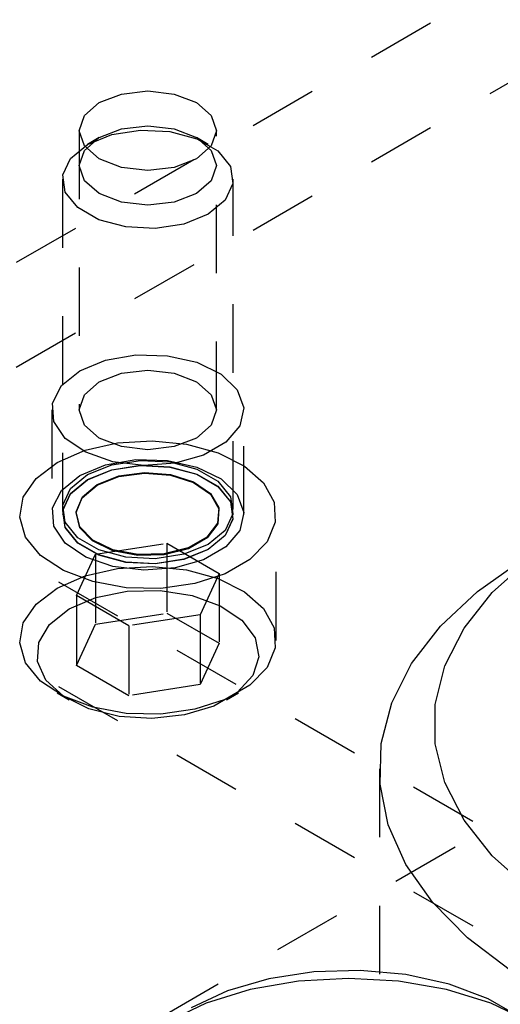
# Model space of a CAD drawing. Header units: inches. Extents: x 1907 to 2452, y -210 to -54.
# Tile 394 of 656: x 1994.545 to 1995.248, y -189.653 to -188.213. Entities that reach past the tile are written whole.
import ezdxf

# ---------------------------------------------------------------- set-up
doc = ezdxf.new("R2010")
doc.units = ezdxf.units.IN
doc.header["$LTSCALE"] = 0.5
doc.header["$MEASUREMENT"] = 0
doc.linetypes.add('HIDDEN', pattern=[0.225, 0.15, -0.075])
doc.layers.add('SID-M-H', color=4, linetype='HIDDEN')

msp = doc.modelspace()

# ---------------------------------------------------------------- linework, layer by layer
at = {"layer": 'SID-M-H'}
for p, q in [((1995.49265, -188.01856), (1994.25522, -188.73291)), ((1995.49265, -188.17166), (1994.25522, -188.88602)), ((1997.26042, -188.22331), (1992.35912, -191.05277)), ((1994.66145, -188.33465), (1994.69405, -188.32207)), ((1994.69405, -188.32207), (1994.73251, -188.31765)), ((1994.73251, -188.31765), (1994.77097, -188.32207)), ((1994.77097, -188.32207), (1994.80358, -188.33465)), ((1994.63966, -188.35347), (1994.66145, -188.33465)), ((1994.80358, -188.33465), (1994.82536, -188.35347)), ((1994.63201, -188.37567), (1994.63966, -188.35347)), ((1994.82536, -188.35347), (1994.83301, -188.37567)), ((1994.63201, -188.37567), (1994.63201, -188.78394)), ((1994.63966, -188.39787), (1994.63201, -188.37567)), ((1994.66145, -188.38568), (1994.69405, -188.3731)), ((1994.67969, -188.38131), (1994.72162, -188.37482)), ((1994.69405, -188.3731), (1994.73251, -188.36869)), ((1994.72162, -188.37482), (1994.76487, -188.37701)), ((1994.73251, -188.36869), (1994.77097, -188.3731)), ((1994.76487, -188.37701), (1994.80421, -188.3876)), ((1994.77097, -188.3731), (1994.80358, -188.38568)), ((1994.83301, -188.37567), (1994.82536, -188.39787)), ((1994.83301, -188.78394), (1994.83301, -188.37567)), ((1994.63966, -188.4045), (1994.66145, -188.38568)), ((1994.66144, -188.38569), (1994.64411, -188.39569)), ((1994.64412, -188.39568), (1994.67969, -188.38131)), ((1994.80358, -188.38568), (1994.82536, -188.4045)), ((1994.82092, -188.39569), (1994.80359, -188.38569)), ((1994.80421, -188.3876), (1994.83491, -188.40532)), ((1994.61922, -188.41621), (1994.64412, -188.39568)), ((1994.63201, -188.4267), (1994.63966, -188.4045)), ((1994.66145, -188.41669), (1994.63966, -188.39787)), ((1994.82536, -188.39787), (1994.80358, -188.41669)), ((1994.82536, -188.4045), (1994.83301, -188.4267)), ((1994.83491, -188.40532), (1994.85325, -188.42803)), ((1994.60799, -188.44042), (1994.61922, -188.41621)), ((1994.69405, -188.42927), (1994.66145, -188.41669)), ((1994.80358, -188.41669), (1994.77097, -188.42927)), ((1994.63966, -188.44891), (1994.63201, -188.4267)), ((1994.73251, -188.43369), (1994.69405, -188.42927)), ((1994.77097, -188.42927), (1994.73251, -188.43369)), ((1994.83301, -188.4267), (1994.82536, -188.44891)), ((1994.85325, -188.42803), (1994.85704, -188.453)), ((1994.60751, -188.44671), (1994.60751, -188.92944)), ((1994.61177, -188.46539), (1994.60799, -188.44042)), ((1994.66145, -188.46773), (1994.63966, -188.44891)), ((1994.82536, -188.44891), (1994.80358, -188.46773)), ((1994.85751, -188.92944), (1994.85751, -188.44671)), ((1994.63012, -188.4881), (1994.61177, -188.46539)), ((1994.85704, -188.453), (1994.8458, -188.47721)), ((1994.69405, -188.4803), (1994.66145, -188.46773)), ((1994.73251, -188.48472), (1994.69405, -188.4803)), ((1994.77097, -188.4803), (1994.73251, -188.48472)), ((1994.80358, -188.46773), (1994.77097, -188.4803)), ((1994.8458, -188.47721), (1994.8209, -188.49773)), ((1994.66082, -188.50582), (1994.63012, -188.4881)), ((1994.70016, -188.51641), (1994.66082, -188.50582)), ((1994.8209, -188.49773), (1994.78534, -188.51211)), ((1994.74341, -188.5186), (1994.70016, -188.51641)), ((1994.78534, -188.51211), (1994.74341, -188.5186)), ((1994.63316, -188.72659), (1994.67081, -188.71107)), ((1994.67081, -188.71107), (1994.71513, -188.70345)), ((1994.71513, -188.70345), (1994.76135, -188.70456)), ((1994.76135, -188.70456), (1994.80443, -188.71426)), ((1994.80443, -188.71426), (1994.83973, -188.73152)), ((1994.60629, -188.74832), (1994.63316, -188.72659)), ((1994.66145, -188.74292), (1994.69405, -188.73034)), ((1994.69405, -188.73034), (1994.73251, -188.72592)), ((1994.73251, -188.72592), (1994.77097, -188.73034)), ((1994.77097, -188.73034), (1994.80358, -188.74292)), ((1994.83973, -188.73152), (1994.8634, -188.75446)), ((1994.59309, -188.77391), (1994.60629, -188.74832)), ((1994.63966, -188.76174), (1994.66145, -188.74292)), ((1994.80358, -188.74292), (1994.82536, -188.76174)), ((1994.8634, -188.75446), (1994.87289, -188.78059)), ((1994.63201, -188.78394), (1994.63966, -188.76174)), ((1994.82536, -188.76174), (1994.83301, -188.78394)), ((1994.595, -188.80059), (1994.59309, -188.77391)), ((1994.87289, -188.78059), (1994.86717, -188.80708)), ((1994.59201, -188.78394), (1994.59201, -188.93704)), ((1994.63966, -188.80614), (1994.63201, -188.78394)), ((1994.83301, -188.78394), (1994.82536, -188.80614)), ((1994.87301, -188.93704), (1994.87301, -188.78394)), ((1994.61182, -188.82546), (1994.595, -188.80059)), ((1994.66145, -188.82496), (1994.63966, -188.80614)), ((1994.82536, -188.80614), (1994.80358, -188.82496)), ((1994.86717, -188.80708), (1994.84686, -188.83107)), ((1994.64171, -188.84583), (1994.61182, -188.82546)), ((1994.69405, -188.83754), (1994.66145, -188.82496)), ((1994.80358, -188.82496), (1994.77097, -188.83754)), ((1994.25522, -188.83497), (1996.02298, -189.85548)), ((1994.64062, -188.84269), (1994.68812, -188.83188)), ((1994.68812, -188.83188), (1994.73891, -188.82886)), ((1994.73251, -188.84196), (1994.69405, -188.83754)), ((1994.77097, -188.83754), (1994.73251, -188.84196)), ((1994.73891, -188.82886), (1994.78923, -188.83387)), ((1994.78923, -188.83387), (1994.83535, -188.84653)), ((1994.84686, -188.83107), (1994.81415, -188.84995)), ((1994.59993, -188.8605), (1994.64062, -188.84269)), ((1994.68144, -188.8595), (1994.64171, -188.84583)), ((1994.81415, -188.84995), (1994.7726, -188.86168)), ((1994.83535, -188.84653), (1994.87383, -188.86591)), ((1994.56908, -188.88399), (1994.59993, -188.8605)), ((1994.63316, -188.87969), (1994.67081, -188.86417)), ((1994.64412, -188.87841), (1994.67969, -188.86404)), ((1994.67081, -188.86417), (1994.71513, -188.85656)), ((1994.67969, -188.86404), (1994.72162, -188.85755)), ((1994.67969, -188.87132), (1994.72162, -188.86483)), ((1994.67969, -188.87164), (1994.72162, -188.86516)), ((1994.72671, -188.86498), (1994.68144, -188.8595)), ((1994.71513, -188.85656), (1994.76135, -188.85766)), ((1994.72162, -188.85755), (1994.76487, -188.85974)), ((1994.72162, -188.86483), (1994.76487, -188.86702)), ((1994.72162, -188.86516), (1994.76487, -188.86734)), ((1994.7726, -188.86168), (1994.72671, -188.86498)), ((1994.76135, -188.85766), (1994.80443, -188.86736)), ((1994.76487, -188.85974), (1994.80421, -188.87033)), ((1994.76487, -188.86702), (1994.80421, -188.87761)), ((1994.76487, -188.86734), (1994.80421, -188.87793)), ((1994.80443, -188.86736), (1994.83973, -188.88462)), ((1994.87383, -188.86591), (1994.90184, -188.89055)), ((1994.55034, -188.91141), (1994.56908, -188.88399)), ((1994.60629, -188.90142), (1994.63316, -188.87969)), ((1994.61922, -188.89894), (1994.64412, -188.87841)), ((1994.64412, -188.88569), (1994.67969, -188.87132)), ((1994.64412, -188.88602), (1994.67969, -188.87164)), ((1994.65829, -188.89387), (1994.69012, -188.88129)), ((1994.65848, -188.89274), (1994.69022, -188.88018)), ((1994.69012, -188.88129), (1994.72767, -188.87619)), ((1994.69022, -188.88018), (1994.72768, -188.8751)), ((1994.72767, -188.87619), (1994.76587, -188.87927)), ((1994.72768, -188.8751), (1994.76578, -188.87817)), ((1994.76578, -188.87817), (1994.7994, -188.88897)), ((1994.76587, -188.87927), (1994.79957, -188.8901)), ((1994.80421, -188.87033), (1994.83491, -188.88805)), ((1994.80421, -188.87761), (1994.83491, -188.89533)), ((1994.80421, -188.87793), (1994.83491, -188.89565)), ((1994.61922, -188.90622), (1994.64412, -188.88569)), ((1994.61922, -188.90655), (1994.64412, -188.88602)), ((1994.63649, -188.91224), (1994.65829, -188.89387)), ((1994.63674, -188.91106), (1994.65848, -188.89274)), ((1994.7994, -188.88897), (1994.82398, -188.90606)), ((1994.79957, -188.8901), (1994.82421, -188.90723)), ((1994.83491, -188.88805), (1994.85325, -188.91076)), ((1994.83491, -188.89533), (1994.85325, -188.91804)), ((1994.83491, -188.89565), (1994.85325, -188.91837)), ((1994.83973, -188.88462), (1994.8634, -188.90756)), ((1994.90184, -188.89055), (1994.91729, -188.91865)), ((1994.54512, -188.94074), (1994.55034, -188.91141)), ((1994.59309, -188.92701), (1994.60629, -188.90142)), ((1994.60799, -188.92315), (1994.61922, -188.89894)), ((1994.60799, -188.93043), (1994.61922, -188.90622)), ((1994.60799, -188.93075), (1994.61922, -188.90655)), ((1994.62766, -188.93392), (1994.63649, -188.91224)), ((1994.62793, -188.93268), (1994.63674, -188.91106)), ((1994.82398, -188.90606), (1994.83621, -188.92712)), ((1994.82421, -188.90723), (1994.83647, -188.92835)), ((1994.85325, -188.91076), (1994.85704, -188.93573)), ((1994.8634, -188.90756), (1994.87289, -188.93369)), ((1994.595, -188.95369), (1994.59309, -188.92701)), ((1994.61177, -188.94812), (1994.60799, -188.92315)), ((1994.83621, -188.92712), (1994.83443, -188.94931)), ((1994.85325, -188.91804), (1994.85704, -188.94301)), ((1994.85325, -188.91837), (1994.85704, -188.94333)), ((1994.91729, -188.91865), (1994.91903, -188.94811)), ((1994.5538, -188.96979), (1994.54512, -188.94074)), ((1994.60751, -188.93672), (1994.60751, -188.93704)), ((1994.61177, -188.9554), (1994.60799, -188.93043)), ((1994.61177, -188.95572), (1994.60799, -188.93075)), ((1994.63299, -188.95598), (1994.62766, -188.93392)), ((1994.63324, -188.95468), (1994.62793, -188.93268)), ((1994.83647, -188.92835), (1994.83469, -188.95059)), ((1994.85704, -188.93573), (1994.8458, -188.95994)), ((1994.85751, -188.93704), (1994.85751, -188.93672)), ((1994.87289, -188.93369), (1994.86717, -188.96019)), ((1994.92001, -189.12076), (1994.92001, -188.93704)), ((1994.61182, -188.97856), (1994.595, -188.95369)), ((1994.63012, -188.97083), (1994.61177, -188.94812)), ((1994.63012, -188.97811), (1994.61177, -188.9554)), ((1994.63012, -188.97843), (1994.61177, -188.95572)), ((1994.65176, -188.97543), (1994.63299, -188.95598)), ((1994.65197, -188.97409), (1994.63324, -188.95468)), ((1994.83443, -188.94931), (1994.81889, -188.96963)), ((1994.83469, -188.95059), (1994.81911, -188.97097)), ((1994.85704, -188.94301), (1994.8458, -188.96722)), ((1994.85704, -188.94333), (1994.8458, -188.96754)), ((1994.91903, -188.94811), (1994.90694, -188.97675)), ((1994.57573, -188.99641), (1994.5538, -188.96979)), ((1994.81889, -188.96963), (1994.79168, -188.98534)), ((1994.8458, -188.95994), (1994.8209, -188.98046)), ((1994.8458, -188.96722), (1994.8209, -188.98775)), ((1994.8458, -188.96754), (1994.8209, -188.98807)), ((1994.86717, -188.96019), (1994.84686, -188.98417)), ((1994.64171, -188.99893), (1994.61182, -188.97856)), ((1994.66082, -188.98855), (1994.63012, -188.97083)), ((1994.66082, -188.99583), (1994.63012, -188.97811)), ((1994.66082, -188.99615), (1994.63012, -188.97843)), ((1994.68144, -188.98966), (1994.65176, -188.97543)), ((1994.68157, -188.98827), (1994.65197, -188.97409)), ((1994.65597, -188.99492), (1994.76053, -188.97875)), ((1994.76053, -188.97875), (1994.76053, -189.08081)), ((1994.76053, -188.97875), (1994.83708, -189.02294)), ((1994.8209, -188.98046), (1994.78534, -188.99484)), ((1994.81911, -188.97097), (1994.79183, -188.98671)), ((1994.84686, -188.98417), (1994.81415, -189.00305)), ((1994.90694, -188.97675), (1994.88191, -189.00245)), ((1994.25522, -188.98807), (1996.02298, -190.00858)), ((1994.60929, -189.01862), (1994.57573, -188.99641)), ((1994.62795, -189.05528), (1994.65597, -188.99492)), ((1994.68144, -189.0126), (1994.64171, -188.99893)), ((1994.65597, -188.99492), (1994.65597, -189.09699)), ((1994.70016, -188.99914), (1994.66082, -188.98855)), ((1994.70016, -189.00642), (1994.66082, -188.99583)), ((1994.70016, -189.00674), (1994.66082, -188.99615)), ((1994.71801, -188.99673), (1994.68144, -188.98966)), ((1994.71805, -188.99533), (1994.68157, -188.98827)), ((1994.74341, -189.00133), (1994.70016, -188.99914)), ((1994.75655, -188.99571), (1994.71801, -188.99673)), ((1994.75648, -188.99431), (1994.71805, -188.99533)), ((1994.78534, -188.99484), (1994.74341, -189.00133)), ((1994.79168, -188.98534), (1994.75648, -188.99431)), ((1994.79183, -188.98671), (1994.75655, -188.99571)), ((1994.8209, -188.98775), (1994.78534, -189.00212)), ((1994.8209, -188.98807), (1994.78534, -189.00244)), ((1994.72671, -189.01808), (1994.68144, -189.0126)), ((1994.68812, -189.0156), (1994.73891, -189.01259)), ((1994.74341, -189.00861), (1994.70016, -189.00642)), ((1994.74341, -189.00893), (1994.70016, -189.00674)), ((1994.73891, -189.01259), (1994.78923, -189.01759)), ((1994.78534, -189.00212), (1994.74341, -189.00861)), ((1994.78534, -189.00244), (1994.74341, -189.00893)), ((1994.81415, -189.00305), (1994.7726, -189.01478)), ((1994.88191, -189.00245), (1994.84581, -189.02329)), ((1995.21468, -189.04921), (1995.28019, -189.00293)), ((1995.23622, -189.05094), (1995.28983, -189.00278)), ((1994.59993, -189.04423), (1994.64062, -189.02641)), ((1994.65199, -189.03479), (1994.60929, -189.01862)), ((1994.64062, -189.02641), (1994.68812, -189.0156)), ((1994.7726, -189.01478), (1994.72671, -189.01808)), ((1994.78923, -189.01759), (1994.83535, -189.03025)), ((1994.84581, -189.02329), (1994.8013, -189.03774)), ((1994.83708, -189.02294), (1994.80906, -189.0833)), ((1994.83708, -189.02294), (1994.83708, -189.125)), ((1994.70065, -189.04371), (1994.65199, -189.03479)), ((1994.8013, -189.03774), (1994.75169, -189.04472)), ((1994.83535, -189.03025), (1994.87383, -189.04963)), ((1994.56908, -189.06771), (1994.59993, -189.04423)), ((1994.7045, -189.09947), (1994.62795, -189.05528)), ((1994.62795, -189.05528), (1994.62795, -189.15735)), ((1994.65658, -189.05824), (1994.7023, -189.049)), ((1994.75169, -189.04472), (1994.70065, -189.04371)), ((1994.7023, -189.049), (1994.75071, -189.04796)), ((1994.75071, -189.04796), (1994.7975, -189.0552)), ((1994.7975, -189.0552), (1994.83851, -189.07007)), ((1994.87383, -189.04963), (1994.90184, -189.07428)), ((1995.16044, -189.10012), (1995.21468, -189.04921)), ((1995.19503, -189.10301), (1995.23622, -189.05094)), ((1994.55034, -189.09514), (1994.56908, -189.06771)), ((1994.61761, -189.07484), (1994.65658, -189.05824)), ((1994.83851, -189.07007), (1994.87011, -189.09127)), ((1994.58884, -189.09734), (1994.61761, -189.07484)), ((1994.65597, -189.09699), (1994.76053, -189.08081)), ((1994.80906, -189.0833), (1994.7045, -189.09947)), ((1994.76053, -189.08081), (1994.83708, -189.125)), ((1994.80906, -189.0833), (1994.80906, -189.18537)), ((1994.90184, -189.07428), (1994.91729, -189.10237)), ((1994.54512, -189.12446), (1994.55034, -189.09514)), ((1994.57285, -189.12374), (1994.58884, -189.09734)), ((1994.62795, -189.15735), (1994.65597, -189.09699)), ((1994.7045, -189.09947), (1994.7045, -189.20154)), ((1994.87011, -189.09127), (1994.88948, -189.1169)), ((1994.91729, -189.10237), (1994.91903, -189.13183)), ((1995.11844, -189.15474), (1995.16044, -189.10012)), ((1995.16709, -189.15794), (1995.19503, -189.10301)), ((1994.5538, -189.15351), (1994.54512, -189.12446)), ((1994.57103, -189.15168), (1994.57285, -189.12374)), ((1994.83708, -189.125), (1994.80906, -189.18537)), ((1994.88948, -189.1169), (1994.8949, -189.14468)), ((1994.91903, -189.13183), (1994.90694, -189.16047)), ((1994.57573, -189.18013), (1994.5538, -189.15351)), ((1994.58357, -189.17869), (1994.57103, -189.15168)), ((1994.7045, -189.20154), (1994.62795, -189.15735)), ((1994.8949, -189.14468), (1994.88589, -189.17216)), ((1995.08942, -189.21211), (1995.11844, -189.15474)), ((1994.90694, -189.16047), (1994.88191, -189.18617)), ((1995.15298, -189.2146), (1995.16709, -189.15794)), ((1994.60929, -189.20235), (1994.57573, -189.18013)), ((1994.60934, -189.20237), (1994.58357, -189.17869)), ((1994.80906, -189.18537), (1994.7045, -189.20154)), ((1994.88191, -189.18617), (1994.84581, -189.20701)), ((1994.88589, -189.17216), (1994.86326, -189.19688)), ((1994.59991, -189.19729), (1994.61759, -189.2075)), ((1994.86326, -189.19688), (1994.82901, -189.21666)), ((1994.84744, -189.2075), (1994.86512, -189.19729)), ((1994.65199, -189.21851), (1994.60929, -189.20235)), ((1994.64606, -189.22061), (1994.60934, -189.20237)), ((1994.84581, -189.20701), (1994.8013, -189.22146)), ((1995.07391, -189.27121), (1995.08942, -189.21211)), ((1995.15298, -189.27184), (1995.15298, -189.2146)), ((1994.69046, -189.23179), (1994.64606, -189.22061)), ((1994.70065, -189.22743), (1994.65199, -189.21851)), ((1994.75169, -189.22844), (1994.70065, -189.22743)), ((1994.8013, -189.22146), (1994.75169, -189.22844)), ((1994.82901, -189.21666), (1994.78618, -189.22972)), ((1994.73859, -189.23492), (1994.69046, -189.23179)), ((1994.78618, -189.22972), (1994.73859, -189.23492)), ((1995.07218, -189.33096), (1995.07391, -189.27121)), ((1995.16709, -189.3285), (1995.15298, -189.27184)), ((1995.07121, -189.30854), (1995.07121, -190.2051)), ((1995.19503, -189.38343), (1995.16709, -189.3285)), ((1995.08426, -189.39032), (1995.07218, -189.33096)), ((1995.23622, -189.4355), (1995.19503, -189.38343)), ((1995.10994, -189.44822), (1995.08426, -189.39032)), ((1995.28983, -189.48366), (1995.23622, -189.4355)), ((1995.14876, -189.50362), (1995.10994, -189.44822)), ((1995.20002, -189.55555), (1995.14876, -189.50362)), ((1995.26282, -189.60306), (1995.20002, -189.55555)), ((1995.04297, -189.60302), (1994.97512, -189.60507)), ((1995.11008, -189.60915), (1995.04297, -189.60302)), ((1994.90949, -189.61522), (1994.84895, -189.63303)), ((1994.97512, -189.60507), (1994.90949, -189.61522)), ((1995.02596, -189.61472), (1994.9528, -189.61888)), ((1995.09912, -189.61888), (1995.02596, -189.61472)), ((1995.17351, -189.62321), (1995.11008, -189.60915)), ((1994.88246, -189.6312), (1994.81762, -189.65121)), ((1994.9528, -189.61888), (1994.88246, -189.6312)), ((1995.16947, -189.6312), (1995.09912, -189.61888)), ((1995.2343, -189.65121), (1995.16947, -189.6312)), ((1995.23049, -189.64457), (1995.17351, -189.62321)), ((1994.84895, -189.63303), (1994.79615, -189.65771)), ((1995.27853, -189.67231), (1995.23049, -189.64457)), ((1994.81762, -189.65121), (1994.7608, -189.67813)), ((1995.29113, -189.67813), (1995.2343, -189.65121))]:
    msp.add_line(p, q, dxfattribs=at)

doc.saveas('drawing.dxf')
